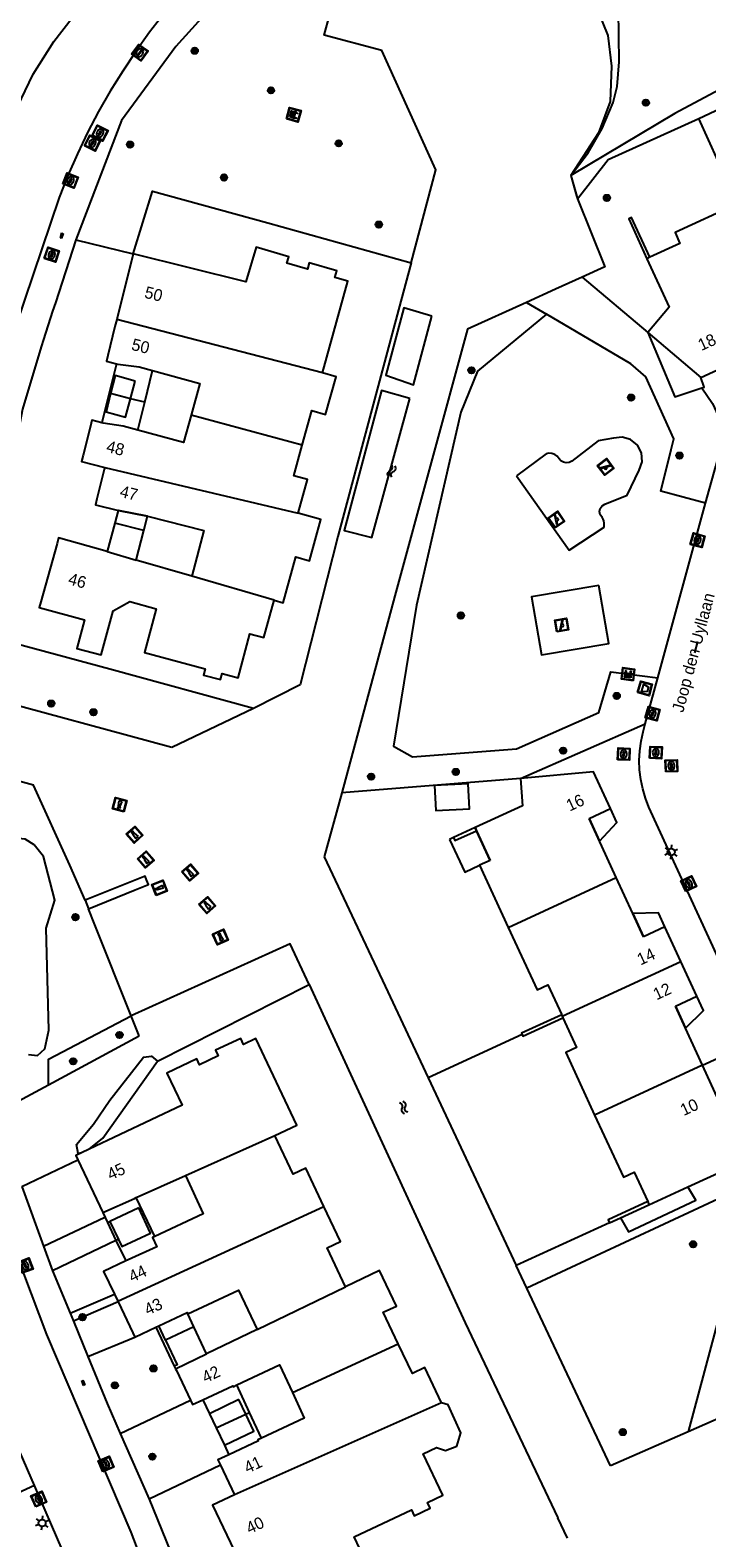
# Model space of a CAD drawing. Header units: metres. Extents: x 93870 to 95789, y 463036 to 464040.
# Tile 319 of 344: x 95339 to 95396, y 463575 to 463702. Entities that reach past the tile are written whole.
import ezdxf
from ezdxf.enums import TextEntityAlignment as Align

# ---------------------------------------------------------------- set-up
doc = ezdxf.new("R2010")
doc.units = ezdxf.units.M
doc.header["$LTSCALE"] = 25.4
for name, color, linetype in [('B_BEBOUWINGSGRENS_0', 1, 'Continuous'), ('B_LUIFEL_1', 200, 'Continuous'), ('B_TUSSENMUUR_0', 7, 'Continuous'), ('G_GRENS_ALGEMEEN_0', 7, 'Continuous'), ('K_STEIGER_1', 1, 'Continuous'), ('Q_AFVALBAK_0', 7, 'Continuous'), ('Q_BANK_0', 7, 'Continuous'), ('Q_BOOM_0', 3, 'Continuous'), ('Q_BRANDKRAAN_0', 5, 'Continuous'), ('Q_DAMWAND_0', 6, 'Continuous'), ('Q_DAMWAND_1', 6, 'Continuous'), ('Q_INSPECTIE_OF_RIOOLPUT_0', 253, 'Continuous'), ('Q_KOLK_0', 254, 'Continuous'), ('Q_LICHTMAST_0', 2, 'Continuous'), ('Q_MEERPAAL_0', 7, 'Continuous'), ('Q_SPEELVOORZIENING_0', 45, 'Continuous'), ('Q_WATERLEIDINGPUT_0', 5, 'Continuous'), ('S_GBKN_SYMBOOL_OV_GROOT_0', 7, 'Continuous'), ('S_GBKN_SYMBOOL_WATER_0', 7, 'Continuous'), ('T_CULTUURGRENS_0', 76, 'Continuous'), ('T_HAAG_0', 87, 'Continuous'), ('T_HEK_0', 57, 'Continuous'), ('T_WALBESCHERMING_0', 45, 'Continuous'), ('V_WEGGRENS_0', 7, 'Continuous'), ('Z_GBKN_HUISNUMMER_0', 252, 'Continuous'), ('Z_STRAATNAAM_0', 252, 'Continuous')]:
    doc.layers.add(name, color=color, linetype=linetype)

# ---------------------------------------------------------------- blocks, each defined once
blk = doc.blocks.new('Q_AFVALBAK')
for points in [[(-0.5, 0.5), (0.5, 0.5), (0.5, -0.5), (-0.5, -0.5)], [(-0.34, 0.2), (0.33, 0.2), (0.19, -0.25), (-0.2, -0.25)]]:
    blk.add_lwpolyline(points, close=True)
blk.add_lwpolyline([(-0.44, 0.46), (0.44, 0.46, -0.414214), (0.46, 0.44), (0.46, -0.44, -0.414214), (0.44, -0.46), (-0.44, -0.46, -0.414214), (-0.46, -0.44), (-0.46, 0.44), (-0.46, 0.44), (-0.46, 0.45), (-0.46, 0.45), (-0.46, 0.45), (-0.46, 0.45), (-0.46, 0.45), (-0.46, 0.45), (-0.46, 0.46), (-0.46, 0.46), (-0.46, 0.46), (-0.45, 0.46), (-0.45, 0.46), (-0.45, 0.46), (-0.45, 0.46), (-0.45, 0.46), (-0.45, 0.46), (-0.44, 0.46), (-0.44, 0.46)], format="xyb")
blk = doc.blocks.new('Q_LICHTMAST')
for points in [[(-0.26, 0.15), (-0.52, 0.3)], [(0, 0.3), (0, 0.6)], [(0.26, 0.15), (0.52, 0.3)], [(-0.26, -0.15), (-0.52, -0.3)], [(0, -0.3), (0, -0.6)], [(0.26, -0.15), (0.52, -0.3)]]:
    blk.add_lwpolyline(points)
blk.add_circle((0, 0), 0.3)
blk = doc.blocks.new('Q_KOLK')
blk.add_lwpolyline([(-0.5, 0.5), (0.5, 0.5), (0.5, -0.5), (-0.5, -0.5)], close=True)
for points in [[(-0.44, 0.46), (0.44, 0.46, -0.414214), (0.46, 0.44), (0.46, -0.44, -0.414214), (0.44, -0.46), (-0.44, -0.46, -0.414214), (-0.46, -0.44), (-0.46, 0.44, -0.414214), (-0.44, 0.46)], [(-0.34, 0.1, 0.380426), (-0.28, -0.18)], [(-0.01, 0.27, 0.240218), (-0.34, 0.1)], [(-0.19, 0.04, 0.853344), (-0.19, -0.03)], [(0.33, 0.11, 0.240191), (-0.01, 0.27)], [(0.18, -0.03, 0.849746), (0.18, 0.04)], [(0.27, -0.18, 0.380426), (0.33, 0.11)], [(-0.28, -0.18, 0.148452), (0.01, -0.26)], [(0.01, -0.26, 0.131742), (0.27, -0.18)]]:
    blk.add_lwpolyline(points, format="xyb")
for points in [[(-0.19, 0.04), (0.18, 0.04)], [(0.18, -0.03), (-0.19, -0.03)]]:
    blk.add_lwpolyline(points)
blk = doc.blocks.new('Q_WATERLEIDINGPUT')
blk.add_lwpolyline([(-0.5, 0.5), (0.5, 0.5), (0.5, -0.5), (-0.5, -0.5)], close=True)
for points in [[(-0.44, 0.46), (0.44, 0.46, -0.414214), (0.46, 0.44), (0.46, -0.44, -0.414214), (0.44, -0.46), (-0.44, -0.46, -0.414214), (-0.46, -0.44), (-0.46, 0.44), (-0.46, 0.44), (-0.46, 0.45), (-0.46, 0.45), (-0.46, 0.45), (-0.46, 0.45), (-0.46, 0.45), (-0.46, 0.45), (-0.46, 0.46), (-0.46, 0.46), (-0.46, 0.46), (-0.45, 0.46), (-0.45, 0.46), (-0.45, 0.46), (-0.45, 0.46), (-0.45, 0.46), (-0.45, 0.46), (-0.44, 0.46), (-0.44, 0.46)], [(-0.34, 0.1, 0.380426), (-0.28, -0.18)], [(-0.01, 0.27, 0.240218), (-0.34, 0.1)], [(-0.19, 0.04, 0.853344), (-0.19, -0.03)], [(0.33, 0.11, 0.240191), (-0.01, 0.27)], [(0.18, -0.03, 0.849746), (0.18, 0.04)], [(0.27, -0.18, 0.380426), (0.33, 0.11)], [(-0.28, -0.18, 0.148452), (0.01, -0.26)], [(0.01, -0.26, 0.131742), (0.27, -0.18)]]:
    blk.add_lwpolyline(points, format="xyb")
for points in [[(-0.19, 0.04), (0.18, 0.04)], [(0.18, -0.03), (-0.19, -0.03)]]:
    blk.add_lwpolyline(points)
blk = doc.blocks.new('Q_BRANDKRAAN')
blk.add_lwpolyline([(-0.5, 0.5), (0.5, 0.5), (0.5, -0.5), (-0.5, -0.5)], close=True)
for points in [[(-0.44, 0.46), (0.44, 0.46, -0.414214), (0.46, 0.44), (0.46, -0.44, -0.414214), (0.44, -0.46), (-0.44, -0.46, -0.414214), (-0.46, -0.44), (-0.46, 0.44), (-0.46, 0.44), (-0.46, 0.45), (-0.46, 0.45), (-0.46, 0.45), (-0.46, 0.45), (-0.46, 0.45), (-0.46, 0.45), (-0.46, 0.46), (-0.46, 0.46), (-0.46, 0.46), (-0.45, 0.46), (-0.45, 0.46), (-0.45, 0.46), (-0.45, 0.46), (-0.45, 0.46), (-0.45, 0.46), (-0.44, 0.46), (-0.44, 0.46)], [(-0.34, 0.1, 0.380426), (-0.28, -0.18)], [(-0.01, 0.27, 0.240218), (-0.34, 0.1)], [(-0.19, 0.04, 0.853344), (-0.19, -0.03)], [(0.33, 0.11, 0.240191), (-0.01, 0.27)], [(0.18, -0.03, 0.849746), (0.18, 0.04)], [(0.27, -0.18, 0.380426), (0.33, 0.11)], [(-0.28, -0.18, 0.148452), (0.01, -0.26)], [(0.01, -0.26, 0.131742), (0.27, -0.18)]]:
    blk.add_lwpolyline(points, format="xyb")
for points in [[(-0.19, 0.04), (0.18, 0.04)], [(0.18, -0.03), (-0.19, -0.03)]]:
    blk.add_lwpolyline(points)
blk = doc.blocks.new('Q_INSPECTIE_OF_RIOOLPUT')
blk.add_lwpolyline([(-0.5, 0.5), (0.5, 0.5), (0.5, -0.5), (-0.5, -0.5)], close=True)
for points in [[(-0.44, 0.46), (0.44, 0.46, -0.414214), (0.46, 0.44), (0.46, -0.44, -0.414214), (0.44, -0.46), (-0.44, -0.46, -0.414214), (-0.46, -0.44), (-0.46, 0.44), (-0.46, 0.44), (-0.46, 0.45), (-0.46, 0.45), (-0.46, 0.45), (-0.46, 0.45), (-0.46, 0.45), (-0.46, 0.45), (-0.46, 0.46), (-0.46, 0.46), (-0.46, 0.46), (-0.45, 0.46), (-0.45, 0.46), (-0.45, 0.46), (-0.45, 0.46), (-0.45, 0.46), (-0.45, 0.46), (-0.44, 0.46), (-0.44, 0.46)], [(-0.34, 0.1, 0.380426), (-0.28, -0.18)], [(-0.01, 0.27, 0.240218), (-0.34, 0.1)], [(-0.19, 0.04, 0.853344), (-0.19, -0.03)], [(0.33, 0.11, 0.240191), (-0.01, 0.27)], [(0.18, -0.03, 0.849746), (0.18, 0.04)], [(0.27, -0.18, 0.380426), (0.33, 0.11)], [(-0.28, -0.18, 0.148452), (0.01, -0.26)], [(0.01, -0.26, 0.131742), (0.27, -0.18)]]:
    blk.add_lwpolyline(points, format="xyb")
for points in [[(-0.19, 0.04), (0.18, 0.04)], [(0.18, -0.03), (-0.19, -0.03)]]:
    blk.add_lwpolyline(points)
blk = doc.blocks.new('Q_BANK')
blk.add_lwpolyline([(-0.5, 0.5), (0.5, 0.5), (0.5, -0.5), (-0.5, -0.5)], close=True)
blk.add_lwpolyline([(-0.44, 0.46), (0.44, 0.46, -0.414214), (0.46, 0.44), (0.46, -0.44, -0.414214), (0.44, -0.46), (-0.44, -0.46, -0.414214), (-0.46, -0.44), (-0.46, 0.44), (-0.46, 0.44), (-0.46, 0.45), (-0.46, 0.45), (-0.46, 0.45), (-0.46, 0.45), (-0.46, 0.45), (-0.46, 0.45), (-0.46, 0.46), (-0.46, 0.46), (-0.46, 0.46), (-0.45, 0.46), (-0.45, 0.46), (-0.45, 0.46), (-0.45, 0.46), (-0.45, 0.46), (-0.45, 0.46), (-0.44, 0.46), (-0.44, 0.46)], format="xyb")
for points in [[(-0.27, 0.02), (-0.37, -0.08)], [(-0.18, 0.13), (-0.27, 0.13), (-0.27, 0.28)], [(-0.27, 0.28), (0.26, 0.28), (0.26, 0.13), (0.17, 0.13)], [(-0.18, 0.02), (-0.27, 0.02)], [(-0.27, 0.02), (-0.18, 0.02)], [(-0.18, 0.02), (-0.18, 0.13)], [(-0.18, 0.13), (-0.14, 0.13)], [(-0.14, 0.13), (-0.14, 0.02)], [(0.13, 0.13), (-0.14, 0.13)], [(0.13, 0.02), (-0.14, 0.02)], [(-0.14, 0.02), (0.13, 0.02)], [(0.13, 0.02), (-0.14, 0.02)], [(-0.14, 0.02), (0.13, 0.02)], [(-0.14, 0.02), (0.13, 0.02)], [(0.13, 0.02), (0.13, 0.13)], [(0.13, 0.13), (0.17, 0.13)], [(0.17, 0.13), (0.17, 0.02)], [(0.17, 0.02), (0.26, 0.02)], [(0.17, 0.02), (0.26, 0.02)], [(0.26, 0.02), (0.36, -0.08)], [(-0.24, -0.08), (-0.37, -0.08)], [(-0.19, -0.08), (-0.19, -0.27), (-0.24, -0.27), (-0.24, -0.08)], [(-0.24, -0.08), (-0.19, -0.08)], [(0.18, -0.08), (-0.19, -0.08)], [(0.23, -0.08), (0.23, -0.27), (0.18, -0.27), (0.18, -0.08)], [(0.18, -0.08), (0.23, -0.08)], [(0.36, -0.08), (0.23, -0.08)]]:
    blk.add_lwpolyline(points)
blk = doc.blocks.new('Q_SPEELVOORZIENING')
blk.add_lwpolyline([(-0.5, 0.5), (0.5, 0.5), (0.5, -0.5), (-0.5, -0.5)], close=True)
for points in [[(-0.44, 0.46), (0.44, 0.46, -0.414214), (0.46, 0.44), (0.46, -0.44, -0.414214), (0.44, -0.46), (-0.44, -0.46, -0.414214), (-0.46, -0.44), (-0.46, 0.44), (-0.46, 0.44), (-0.46, 0.45), (-0.46, 0.45), (-0.46, 0.45), (-0.46, 0.45), (-0.46, 0.45), (-0.46, 0.45), (-0.46, 0.46), (-0.46, 0.46), (-0.46, 0.46), (-0.45, 0.46), (-0.45, 0.46), (-0.45, 0.46), (-0.45, 0.46), (-0.45, 0.46), (-0.45, 0.46), (-0.44, 0.46), (-0.44, 0.46)], [(-0.36, 0.2, 1.168313), (-0.39, 0.14)], [(-0.09, 0.02, 0.778987), (-0.04, -0.17)], [(-0.04, -0.17, 0.508825), (0.06, -0.04)], [(0.36, -0.16, 1.031322), (0.38, -0.1)]]:
    blk.add_lwpolyline(points, format="xyb")
for points in [[(-0.39, 0.14), (-0.09, 0.02)], [(-0.36, 0.2), (0.38, -0.1)], [(0.06, -0.04), (0.36, -0.16)]]:
    blk.add_lwpolyline(points)
blk = doc.blocks.new('Q_BOOM')
for radius in [0.27, 0.18, 0.09]:
    blk.add_circle((0, 0), radius)
blk = doc.blocks.new('Q_MEERPAAL')
for points in [[(-0.5, 0.5), (0.5, 0.5), (0.5, -0.5), (-0.5, -0.5)], [(-0.08, 0.32), (0.07, 0.32), (0.07, 0.17), (-0.08, 0.17)]]:
    blk.add_lwpolyline(points, close=True)
blk.add_lwpolyline([(-0.44, 0.46), (0.44, 0.46, -0.414214), (0.46, 0.44), (0.46, -0.44, -0.414214), (0.44, -0.46), (-0.44, -0.46, -0.414214), (-0.46, -0.44), (-0.46, 0.44), (-0.46, 0.44), (-0.46, 0.45), (-0.46, 0.45), (-0.46, 0.45), (-0.46, 0.45), (-0.46, 0.45), (-0.46, 0.45), (-0.46, 0.46), (-0.46, 0.46), (-0.46, 0.46), (-0.45, 0.46), (-0.45, 0.46), (-0.45, 0.46), (-0.45, 0.46), (-0.45, 0.46), (-0.45, 0.46), (-0.44, 0.46), (-0.44, 0.46)], format="xyb")
for points in [[(-0.08, 0.12), (-0.14, -0.31)], [(-0.08, 0.12), (0.07, 0.12)], [(0.07, 0.12), (0.12, -0.31)], [(-0.14, -0.31), (0.12, -0.31)]]:
    blk.add_lwpolyline(points)
blk = doc.blocks.new('S_GBKN_SYMBOOL_WATER')
for points in [[(-0.5, 0.15), (-0.44, 0.21), (-0.31, 0.27), (-0.19, 0.27), (-0.06, 0.21), (0, 0.15), (0.06, 0.09), (0.19, 0.02), (0.31, 0.02), (0.44, 0.09), (0.5, 0.15)], [(-0.5, -0.15), (-0.44, -0.09), (-0.31, -0.02), (-0.19, -0.02), (-0.06, -0.09), (0, -0.15), (0.06, -0.21), (0.19, -0.27), (0.31, -0.27), (0.44, -0.21), (0.5, -0.15)]]:
    blk.add_lwpolyline(points)
blk = doc.blocks.new('S_GBKN_SYMBOOL_OV_GROOT')
for points in [[(-0.21875, 0.0625), (0.21875, 0.0625)], [(-0.21875, 0), (0.21875, 0)], [(-0.1875, 0.0625), (-0.1875, 0)], [(-0.125, 0.09375), (-0.125, 0.0625)], [(-0.125, 0), (-0.125, -0.0625)], [(-0.0625, 0.0625), (-0.0625, 0)], [(0, 0.09375), (0, 0.0625)], [(0, 0), (0, -0.0625)], [(0.0625, 0.0625), (0.0625, 0)], [(0.125, 0.09375), (0.125, 0.0625)], [(0.125, 0), (0.125, -0.0625)], [(0.1875, 0.0625), (0.1875, 0)], [(-0.21875, -0.0625), (0.21875, -0.0625)], [(-0.1875, -0.0625), (-0.1875, -0.09375)], [(-0.0625, -0.0625), (-0.0625, -0.09375)], [(0.0625, -0.0625), (0.0625, -0.09375)], [(0.1875, -0.0625), (0.1875, -0.09375)]]:
    blk.add_lwpolyline(points)

msp = doc.modelspace()

# ---------------------------------------------------------------- linework, layer by layer
at = {"layer": 'B_BEBOUWINGSGRENS_0'}
for p, q in [((95390.82, 463683.3), (95390.57, 463683.18)), ((95390.63, 463676.95), (95395.12, 463673.16)), ((95395.12, 463673.16), (95398.22, 463674.59)), ((95347.03, 463671.36), (95347.43, 463672.84)), ((95345.71, 463660.88), (95345.05, 463658.49)), ((95348.15, 463660.25), (95345.71, 463660.88)), ((95347.5, 463657.77), (95348.15, 463660.25)), ((95345.05, 463658.49), (95347.5, 463657.77)), ((95352.21, 463656.4), (95347.5, 463657.77)), ((95385.69, 463635.96), (95387.5, 463636.8)), ((95387.98, 463630.98), (95385.69, 463635.96)), ((95376.09, 463635.2), (95376.21, 463634.94)), ((95376.21, 463634.94), (95377.36, 463632.44)), ((95377.36, 463632.44), (95376.45, 463632.02)), ((95376.45, 463632.02), (95378.88, 463626.77)), ((95389.37, 463627.95), (95387.98, 463630.98)), ((95390.27, 463626), (95389.37, 463627.95)), ((95392.09, 463626.84), (95390.27, 463626)), ((95393.43, 463623.92), (95392.09, 463626.84)), ((95394.78, 463620.98), (95393.43, 463623.92)), ((95392.97, 463620.15), (95394.78, 463620.98)), ((95383.38, 463619.42), (95383.43, 463619.3)), ((95383.43, 463619.3), (95383.49, 463619.17)), ((95393.82, 463618.3), (95392.97, 463620.15)), ((95395.26, 463615.16), (95393.82, 463618.3)), ((95396.64, 463612.16), (95395.26, 463615.16)), ((95343.53, 463608.07), (95342.88, 463607.76)), ((95342.58, 463607.18), (95344.68, 463602.73)), ((95347.51, 463604), (95351.65, 463605.85)), ((95390.74, 463603.4), (95394.02, 463604.9)), ((95347.74, 463603.13), (95345.28, 463601.99)), ((95390.63, 463603.66), (95390.74, 463603.4)), ((95345.28, 463601.99), (95346, 463600.47)), ((95345.67, 463595.85), (95345.96, 463595.25)), ((95345.96, 463595.25), (95345.98, 463595.2)), ((95347.4, 463592.22), (95349.17, 463593.06)), ((95349.17, 463593.06), (95349.41, 463593.17)), ((95352.37, 463593.11), (95349.98, 463591.98)), ((95353.44, 463590.82), (95352.37, 463593.11)), ((95357.71, 463592.88), (95353.44, 463590.82)), ((95350.83, 463589.56), (95353.44, 463590.82)), ((95350.72, 463589.78), (95350.83, 463589.56)), ((95356.17, 463586.97), (95353.68, 463585.76)), ((95356.75, 463585.73), (95356.17, 463586.97)), ((95353.68, 463585.76), (95354.24, 463584.58)), ((95354.24, 463584.58), (95354.94, 463583.11)), ((95354.61, 463581.42), (95355.79, 463578.93))]:
    msp.add_line(p, q, dxfattribs=at)
for points in [[(95398.19, 463687.8), (95392.95, 463685.38), (95393.35, 463684.46), (95390.82, 463683.3)], [(95363.21, 463673.55), (95365.36, 463681.28), (95364.25, 463681.59), (95364.41, 463682.15), (95362.08, 463682.82), (95361.94, 463682.3), (95360.21, 463682.8), (95360.37, 463683.35), (95357.61, 463684.15), (95356.76, 463681.22), (95347.24, 463683.58)], [(95347.24, 463683.58), (95345.9, 463678.17), (95345.86, 463678.05)], [(95390.57, 463683.18), (95392.44, 463679.08), (95390.63, 463676.95)], [(95345.86, 463678.05), (95345.71, 463677.45), (95345.11, 463675.02), (95344.99, 463674.53), (95345.84, 463674.32)], [(95390.63, 463676.95), (95392.93, 463671.52), (95395.2, 463672.29)], [(95345.84, 463674.32), (95345.96, 463674.29), (95347.76, 463674.06), (95348.89, 463673.75)], [(95347.43, 463672.84), (95345.73, 463673.34), (95345.35, 463671.82)], [(95348.89, 463673.75), (95352.86, 463672.67), (95352.13, 463669.98)], [(95361.51, 463667.45), (95362.32, 463670.37), (95363.48, 463670.05), (95364.36, 463673.23), (95363.21, 463673.55)], [(95395.2, 463672.29), (95395.4, 463672.36), (95395.37, 463672.43), (95395.12, 463673.16)], [(95345.35, 463671.82), (95344.96, 463670.26), (95346.6, 463669.81), (95347.03, 463671.36)], [(95344.6, 463669.34), (95343.76, 463669.55), (95343.64, 463669.07), (95343.03, 463666.6), (95342.9, 463666.07), (95344.86, 463665.58)], [(95347.64, 463668.72), (95346.4, 463669.06), (95344.73, 463669.31), (95344.6, 463669.34)], [(95352.13, 463669.98), (95351.5, 463667.67), (95347.64, 463668.72)], [(95361.16, 463661.71), (95361.95, 463664.56), (95360.8, 463664.88), (95361.51, 463667.45)], [(95344.86, 463665.58), (95344.81, 463665.39), (95344.2, 463662.92), (95344.08, 463662.43), (95346, 463661.95)], [(95346, 463661.95), (95346.01, 463661.95), (95348.47, 463661.48), (95348.47, 463661.48)], [(95348.47, 463661.48), (95353.22, 463660.25), (95352.21, 463656.4)], [(95359.14, 463654.37), (95359.9, 463654.16), (95360.96, 463658.03), (95362.11, 463657.71), (95363.08, 463661.18), (95361.16, 463661.71)], [(95345.05, 463658.49), (95340.96, 463659.63), (95340.83, 463659.15), (95339.46, 463654.24), (95339.33, 463653.76), (95343.15, 463652.73), (95342.51, 463650.32), (95344.56, 463649.76), (95345.55, 463653.47), (95346.96, 463654.26), (95349.2, 463653.66), (95348.21, 463649.97), (95353.32, 463648.6), (95353.18, 463648.07), (95354.62, 463647.69), (95354.76, 463648.2), (95356.1, 463647.84), (95357.1, 463651.54), (95358.27, 463651.23), (95359.14, 463654.37)], [(95387.5, 463636.8), (95386.06, 463639.91), (95379.9, 463639.35)], [(95372.66, 463638.76), (95372.76, 463636.65), (95375.6, 463636.79), (95375.49, 463638.9), (95372.66, 463638.76)], [(95379.9, 463639.35), (95380.08, 463637.03), (95376.09, 463635.2)], [(95378.88, 463626.77), (95381.31, 463621.53), (95382.22, 463621.95), (95383.38, 463619.42)], [(95383.49, 463619.17), (95384.64, 463616.66), (95383.73, 463616.24), (95386.16, 463610.96)], [(95359.19, 463609.23), (95361.05, 463610.11), (95357.59, 463617.41), (95356.56, 463616.92), (95356.32, 463617.42), (95354.2, 463616.42), (95354.43, 463615.94), (95352.85, 463615.19), (95352.61, 463615.69), (95350.09, 463614.5), (95351.37, 463611.79), (95343.53, 463608.07)], [(95386.16, 463610.96), (95388.58, 463605.72), (95389.49, 463606.14), (95390.63, 463603.66)], [(95363.33, 463603.25), (95361.8, 463606.48), (95360.74, 463605.97), (95359.19, 463609.23)], [(95342.88, 463607.76), (95342.41, 463607.54), (95342.58, 463607.18)], [(95394.02, 463604.9), (95401.05, 463608.11), (95400.95, 463608.34)], [(95351.65, 463605.85), (95353.15, 463602.62), (95349.07, 463600.72)], [(95344.68, 463602.73), (95347.37, 463603.93), (95347.51, 463604)], [(95346, 463600.47), (95346.29, 463599.86), (95348.72, 463601.01), (95347.74, 463603.13)], [(95365.16, 463596.48), (95363.61, 463599.75), (95364.73, 463600.29), (95363.33, 463603.25)], [(95349.07, 463600.72), (95348.89, 463600.64), (95349.25, 463599.85), (95346.82, 463598.75), (95346.62, 463598.66)], [(95346.62, 463598.66), (95344.76, 463597.77), (95345.67, 463595.85)], [(95369.6, 463591.66), (95368.34, 463594.32), (95369.45, 463594.85), (95368.03, 463597.84), (95365.16, 463596.48)], [(95345.98, 463595.2), (95347.23, 463592.58), (95347.4, 463592.22)], [(95351.86, 463594.19), (95356.14, 463596.2), (95357.71, 463592.88)], [(95349.41, 463593.17), (95351.81, 463594.3), (95351.86, 463594.19)], [(95349.98, 463591.98), (95350.97, 463589.89), (95350.72, 463589.78)], [(95373.26, 463586.69), (95371.85, 463589.66), (95370.79, 463589.16), (95369.6, 463591.66)], [(95350.83, 463589.56), (95350.89, 463589.42), (95352.08, 463586.9)], [(95355.99, 463588.2), (95359.59, 463589.88), (95360.68, 463587.55)], [(95353.12, 463586.95), (95355.64, 463588.12), (95355.67, 463588.05), (95355.99, 463588.2)], [(95360.68, 463587.55), (95361.68, 463585.39), (95358.08, 463583.72)], [(95352.08, 463586.9), (95352.25, 463586.54), (95353.12, 463586.95)], [(95361.24, 463571.95), (95363.19, 463572.87), (95366.36, 463574.37), (95365.88, 463575.38), (95370.71, 463577.67), (95370.95, 463577.16), (95372.3, 463577.8), (95372.07, 463578.28), (95373.36, 463578.89), (95371.71, 463582.38), (95372.83, 463582.91), (95373.57, 463582.66), (95374.55, 463583.03), (95374.88, 463584.17), (95373.81, 463586.53), (95373.26, 463586.69)], [(95354.94, 463583.11), (95357.42, 463584.29), (95356.75, 463585.73)], [(95358.08, 463583.72), (95357.76, 463583.57), (95357.81, 463583.47), (95355.32, 463582.31)], [(95355.32, 463582.31), (95354.39, 463581.87), (95354.61, 463581.42)], [(95355.79, 463578.93), (95353.95, 463578.06), (95356.36, 463572.99)]]:
    msp.add_lwpolyline(points, dxfattribs=at)
at = {"layer": 'B_LUIFEL_1'}
for p, q in [((95345.84, 463674.32), (95345.22, 463671.85)), ((95348.22, 463671.07), (95348.89, 463673.75)), ((95345.22, 463671.85), (95344.6, 463669.34)), ((95345.35, 463671.82), (95345.22, 463671.85)), ((95348.22, 463671.07), (95347.03, 463671.36)), ((95347.64, 463668.72), (95348.22, 463671.07)), ((95348.15, 463660.25), (95348.47, 463661.48)), ((95376.09, 463635.2), (95374.27, 463634.36)), ((95376.21, 463634.94), (95376.09, 463635.2)), ((95377.36, 463632.44), (95376.21, 463634.94)), ((95374.27, 463634.36), (95373.93, 463634.2)), ((95389.37, 463627.95), (95390.27, 463626)), ((95389.37, 463627.95), (95389.37, 463627.95)), ((95349.07, 463600.72), (95347.51, 463604)), ((95344.68, 463602.73), (95345.08, 463601.89)), ((95345.08, 463601.89), (95345.8, 463600.37)), ((95345.8, 463600.37), (95346.62, 463598.66)), ((95352.37, 463593.11), (95351.86, 463594.19)), ((95349.17, 463593.06), (95350.72, 463589.78)), ((95357.07, 463585.88), (95355.99, 463588.2)), ((95353.12, 463586.95), (95353.68, 463585.76)), ((95356.75, 463585.73), (95357.07, 463585.88)), ((95358.08, 463583.72), (95357.07, 463585.88)), ((95354.94, 463583.11), (95355.32, 463582.31))]:
    msp.add_line(p, q, dxfattribs=at)
for points in [[(95346, 463661.95), (95345.99, 463661.95), (95345.71, 463660.88)], [(95348.47, 463661.48), (95348.47, 463661.48), (95346, 463661.95)], [(95385.69, 463635.96), (95386.56, 463634.06), (95388.04, 463635.64), (95387.5, 463636.8)], [(95373.93, 463634.2), (95375.2, 463631.44), (95376.45, 463632.02)], [(95392.09, 463626.84), (95391.55, 463628), (95389.37, 463627.95)], [(95393.82, 463618.3), (95395.33, 463619.79), (95394.78, 463620.98)], [(95392.97, 463620.15), (95393.82, 463618.3), (95393.82, 463618.3)]]:
    msp.add_lwpolyline(points, dxfattribs=at)
at = {"layer": 'B_TUSSENMUUR_0'}
for p, q in [((95363.21, 463673.55), (95345.86, 463678.05)), ((95347.03, 463671.36), (95345.35, 463671.82)), ((95361.51, 463667.45), (95352.13, 463669.98)), ((95344.86, 463665.58), (95361.16, 463661.71)), ((95359.14, 463654.37), (95352.21, 463656.4)), ((95378.88, 463626.77), (95387.98, 463630.98)), ((95383.43, 463619.3), (95393.43, 463623.92)), ((95395.26, 463615.16), (95386.16, 463610.96)), ((95351.65, 463605.85), (95359.19, 463609.23)), ((95345.96, 463595.25), (95363.33, 463603.25)), ((95357.71, 463592.88), (95365.16, 463596.48)), ((95360.68, 463587.55), (95369.6, 463591.66)), ((95373.26, 463586.69), (95355.79, 463578.93)), ((95354.24, 463584.58), (95356.75, 463585.73))]:
    msp.add_line(p, q, dxfattribs=at)
at = {"layer": 'G_GRENS_ALGEMEEN_0'}
for p, q in [((95342.41, 463684.78), (95347.24, 463683.58)), ((95379.9, 463639.35), (95390.43, 463643.96)), ((95376.21, 463634.94), (95376.21, 463634.94)), ((95349.31, 463615.5), (95362.1, 463621.96)), ((95347.76, 463617.65), (95347.07, 463619.34)), ((95340.1, 463613.52), (95347.76, 463617.65)), ((95335.76, 463611.18), (95340.1, 463613.52)), ((95337.85, 463604.93), (95342.58, 463607.18)), ((95388.34, 463602.3), (95390.74, 463603.4)), ((95345.08, 463601.89), (95345.28, 463601.99)), ((95387.42, 463601.88), (95388.34, 463602.3)), ((95345.8, 463600.37), (95340.46, 463597.83)), ((95346, 463600.47), (95345.8, 463600.37)), ((95341.93, 463594.25), (95345.67, 463595.85)), ((95345.98, 463595.2), (95342.21, 463593.57)), ((95349.98, 463591.98), (95349.41, 463593.17)), ((95343.43, 463590.59), (95347.4, 463592.22)), ((95346.16, 463584.09), (95352.08, 463586.9)), ((95354.61, 463581.42), (95348.59, 463578.56)), ((95338.93, 463579.71), (95329.54, 463575.45))]:
    msp.add_line(p, q, dxfattribs=at)
for points in [[(95347.24, 463683.58), (95348.88, 463688.88), (95358.6, 463686.2), (95370.68, 463682.84)], [(95390.82, 463683.3), (95389.28, 463686.66), (95389.03, 463686.55), (95390.57, 463683.18)], [(95357.4, 463645.26), (95345.27, 463648.55), (95334.32, 463651.52)], [(95376.09, 463635.2), (95374.27, 463634.36), (95374.27, 463634.36)], [(95374.27, 463634.36), (95374.38, 463634.11), (95376.21, 463634.94)], [(95383.38, 463619.42), (95380, 463617.87), (95380.05, 463617.74)], [(95380.05, 463617.74), (95380.11, 463617.62), (95383.49, 463619.17)], [(95342.88, 463607.76), (95342.6, 463607.71), (95342.48, 463608.47), (95343.91, 463610.2), (95345.27, 463612.2), (95348.12, 463615.83), (95348.8, 463615.93), (95349.31, 463615.5)], [(95343.53, 463608.07), (95344.7, 463609.01), (95349.31, 463615.5)], [(95406.73, 463611.12), (95406.49, 463608.51), (95380.45, 463596.37)], [(95388.34, 463602.3), (95389.02, 463601.1), (95394.68, 463603.79), (95394.02, 463604.9)], [(95390.63, 463603.66), (95387.3, 463602.13), (95387.42, 463601.88)], [(95339.7, 463599.89), (95344.87, 463602.34), (95345.08, 463601.89), (95345.08, 463601.89)]]:
    msp.add_lwpolyline(points, dxfattribs=at)
at = {"layer": 'K_STEIGER_1'}
msp.add_line((95343.49, 463628.36), (95347.42, 463629.96), dxfattribs=at)
for points in [[(95372.43, 463678.33), (95370.07, 463679.04), (95368.54, 463673.35), (95370.88, 463672.54), (95372.43, 463678.33)], [(95370.57, 463671.38), (95368.19, 463672.06), (95365.03, 463660.26), (95367.37, 463659.67), (95370.57, 463671.38)], [(95348.38, 463630.79), (95348.25, 463631.11), (95343.2, 463629.08)], [(95347.42, 463629.96), (95348.53, 463630.41), (95348.38, 463630.79)]]:
    msp.add_lwpolyline(points, dxfattribs=at)
at = {"layer": 'Q_DAMWAND_0'}
for p, q in [((95357.4, 463645.26), (95350.51, 463641.96)), ((95344.03, 463627), (95343.49, 463628.36)), ((95347.07, 463619.34), (95344.03, 463627)), ((95380.45, 463596.37), (95379.55, 463598.28)), ((95387.49, 463581.38), (95380.45, 463596.37)), ((95403.89, 463588.58), (95394.04, 463584.25)), ((95394.04, 463584.25), (95387.49, 463581.38)), ((95383.87, 463575.28), (95383.06, 463576.99))]:
    msp.add_line(p, q, dxfattribs=at)
for points in [[(95371.04, 463710.52), (95373.76, 463711.19), (95376.47, 463711.25), (95379.89, 463710.34), (95382.57, 463708.82), (95384.28, 463707.51), (95386.13, 463704.84), (95387.26, 463702.01), (95387.59, 463699.43), (95387.48, 463696.44), (95386.48, 463693.81), (95384.14, 463690.21)], [(95370.68, 463682.84), (95372.78, 463690.68), (95368.22, 463700.74), (95363.34, 463702.02), (95363.82, 463703.77), (95366.24, 463707.39), (95368.59, 463709.34), (95371.04, 463710.52)], [(95384.14, 463690.21), (95384.63, 463688.47), (95384.72, 463688.23)], [(95384.72, 463688.23), (95387.03, 463682.49), (95385.1, 463681.62)], [(95385.1, 463681.62), (95382.86, 463680.61), (95380.4, 463679.5)], [(95380.4, 463679.5), (95375.43, 463677.25), (95369.3, 463654.74), (95364.84, 463638.14)], [(95350.51, 463641.96), (95334.31, 463646.33), (95333.98, 463646.42)], [(95343.2, 463629.08), (95341.92, 463632.03), (95338.86, 463638.77), (95333.33, 463640.27)], [(95362.1, 463621.96), (95360.48, 463625.4), (95347.07, 463619.34)]]:
    msp.add_lwpolyline(points, dxfattribs=at)
at = {"layer": 'Q_DAMWAND_1'}
msp.add_line((95343.2, 463629.08), (95343.49, 463628.36), dxfattribs=at)
at = {"layer": 'T_CULTUURGRENS_0'}
for p, q in [((95384.14, 463690.21), (95384.72, 463688.23)), ((95380.4, 463679.5), (95382.11, 463678.49))]:
    msp.add_line(p, q, dxfattribs=at)
for points in [[(95384.14, 463690.21), (95385.61, 463692.12), (95386.79, 463694.16), (95387.72, 463696.35), (95388.06, 463697.71), (95388.23, 463699.79), (95388.17, 463704.16), (95388.01, 463708.44), (95387.68, 463709.84), (95386.94, 463711.29), (95386, 463712.41), (95384.98, 463712.88), (95383.69, 463712.95), (95380.07, 463712.76), (95377.54, 463712.45), (95375.61, 463712.13), (95374.41, 463711.85), (95371.04, 463710.52)], [(95404.6, 463701.66), (95392.93, 463695.43), (95384.14, 463690.21)], [(95382.11, 463678.49), (95376.29, 463673.71), (95374.88, 463670.25), (95371.14, 463653.95), (95369.21, 463642.08), (95370.81, 463641.17), (95379.56, 463641.85), (95386.52, 463644.92), (95387.52, 463648.35), (95391.5, 463647.83)], [(95395.51, 463662.55), (95391.73, 463663.57), (95392.61, 463667.08), (95392.84, 463667.99), (95390.47, 463673.23), (95389.21, 463674.31), (95382.11, 463678.49)], [(95338.43, 463616.06), (95339.19, 463615.99), (95339.8, 463616.54), (95340.14, 463618.11), (95339.91, 463626.71), (95340.65, 463629.09), (95339.68, 463632.77), (95338.89, 463633.74), (95338.15, 463634.23), (95337.01, 463634.34), (95336.15, 463634.23), (95335.59, 463633.85)], [(95340.1, 463613.52), (95340.1, 463615.66), (95347.07, 463619.34)], [(95404.98, 463602.17), (95399.12, 463603.24), (95394.04, 463584.25)]]:
    msp.add_lwpolyline(points, dxfattribs=at)
at = {"layer": 'T_HAAG_0'}
for p, q in [((95398.19, 463687.8), (95394.95, 463695.01)), ((95395.26, 463615.16), (95402.03, 463618.29)), ((95380.05, 463617.74), (95372.13, 463614.09))]:
    msp.add_line(p, q, dxfattribs=at)
msp.add_lwpolyline([(95395.2, 463672.29), (95396.1, 463670.97), (95397.22, 463668.52)], dxfattribs=at)
at = {"layer": 'T_HEK_0'}
for p, q in [((95385.1, 463681.62), (95390.63, 463676.95)), ((95379.9, 463639.35), (95364.84, 463638.14)), ((95387.42, 463601.88), (95379.55, 463598.28))]:
    msp.add_line(p, q, dxfattribs=at)
for points in [[(95394.95, 463695.01), (95399.61, 463697.21), (95402.83, 463698.73)], [(95384.72, 463688.23), (95387.31, 463691.55), (95394.95, 463695.01)]]:
    msp.add_lwpolyline(points, dxfattribs=at)
at = {"layer": 'T_WALBESCHERMING_0'}
for p, q in [((95364.84, 463638.14), (95363.34, 463632.73)), ((95372.13, 463614.09), (95379.55, 463598.28))]:
    msp.add_line(p, q, dxfattribs=at)
for points in [[(95370.68, 463682.84), (95369.61, 463678.86), (95364.52, 463659.76), (95361.32, 463647.24), (95357.4, 463645.26)], [(95363.34, 463632.73), (95368.49, 463621.84), (95372.13, 463614.09)], [(95362.1, 463621.96), (95375.24, 463593.43), (95383.06, 463576.99)]]:
    msp.add_lwpolyline(points, dxfattribs=at)
at = {"layer": 'V_WEGGRENS_0'}
for p, q in [((95391.5, 463647.83), (95395.51, 463662.55)), ((95390.43, 463643.96), (95391.5, 463647.83)), ((95337.85, 463604.93), (95339.7, 463599.89)), ((95339.7, 463599.89), (95340.46, 463597.83)), ((95340.46, 463597.83), (95341.93, 463594.25)), ((95341.93, 463594.25), (95342.21, 463593.57)), ((95342.21, 463593.57), (95343.43, 463590.59)), ((95346.16, 463584.09), (95348.59, 463578.56)), ((95338.93, 463579.71), (95337.71, 463582.5)), ((95341.26, 463574.32), (95338.93, 463579.71)), ((95348.59, 463578.56), (95351.76, 463570.8))]:
    msp.add_line(p, q, dxfattribs=at)
for points in [[(95407.97, 463713.35), (95407.36, 463713.72), (95400.25, 463716.85), (95395.08, 463718.51), (95388.8, 463719.37), (95381.24, 463718.78), (95376.94, 463718.06), (95375.16, 463717.75), (95371.46, 463717.13), (95370.29, 463716.89), (95369.14, 463716.59), (95368.01, 463716.21), (95366.9, 463715.77), (95365.82, 463715.26), (95364.78, 463714.68), (95363.77, 463714.05), (95362.81, 463713.35), (95361.88, 463712.59), (95361.01, 463711.78), (95356.24, 463707.06), (95350.84, 463701.08), (95346.27, 463694.83), (95342.41, 463684.78)], [(95335.27, 463690.37), (95337.17, 463695.3), (95338.82, 463698.74), (95340.57, 463701.5), (95345.87, 463708.38), (95348.3, 463711.01), (95352.1, 463714.96)], [(95349.86, 463703.86), (95348.64, 463702.29), (95347.48, 463700.67), (95346.37, 463699.01), (95345.32, 463697.32), (95344.33, 463695.59), (95343.41, 463693.83), (95342.55, 463692.03), (95341.75, 463690.2), (95341.02, 463688.35), (95337.36, 463677.51), (95335.85, 463672.1), (95334.71, 463667.24), (95333.43, 463661.2)], [(95342.41, 463684.78), (95340.69, 463679.46), (95340.46, 463678.75), (95339.69, 463676.37), (95339.49, 463675.74), (95337.91, 463670.49), (95337.43, 463667.99), (95337.29, 463667.25), (95336.82, 463664.75), (95335.98, 463660.36), (95335.02, 463655.35), (95334.45, 463652.43), (95334.32, 463651.52)], [(95379.58, 463664.86), (95384, 463658.59), (95386.95, 463660.55), (95386.97, 463660.72), (95386.96, 463660.89), (95386.93, 463661.06), (95386.88, 463661.22), (95386.8, 463661.37), (95386.63, 463661.58), (95386.57, 463661.85), (95386.62, 463662.12), (95386.78, 463662.34), (95387.01, 463662.47), (95388.91, 463663.23), (95389.92, 463665.36), (95390.16, 463666.06), (95390.11, 463666.8), (95389.76, 463667.46), (95389.19, 463667.93), (95388.48, 463668.13), (95387.74, 463668.04), (95386.46, 463667.81), (95384.23, 463666.11), (95384.01, 463666), (95383.77, 463665.97), (95383.53, 463666.01), (95383.32, 463666.13), (95383.16, 463666.31), (95383, 463666.52), (95382.8, 463666.67), (95382.56, 463666.75), (95382.31, 463666.77), (95382.06, 463666.72), (95379.58, 463664.86)], [(95395.51, 463662.55), (95396.37, 463665.69), (95396.83, 463667.42), (95397.22, 463668.52)], [(95386.52, 463655.61), (95380.84, 463654.65), (95381.67, 463649.78), (95387.35, 463650.74), (95386.52, 463655.61)], [(95402.03, 463618.29), (95401.19, 463618.85), (95400.39, 463619.46), (95399.63, 463620.13), (95398.92, 463620.85), (95398.26, 463621.61), (95397.65, 463622.42), (95397.1, 463623.26), (95396.61, 463624.15), (95390.73, 463636.93), (95390.44, 463637.68), (95390.21, 463638.46), (95390.05, 463639.25), (95389.95, 463640.06), (95389.92, 463640.87), (95389.96, 463641.67), (95390.07, 463642.48), (95390.24, 463643.27), (95390.43, 463643.96)], [(95350.37, 463567.14), (95347.07, 463575.79), (95339.96, 463592.46), (95335.34, 463604.68), (95332.79, 463613.57), (95330.72, 463623.3), (95330.11, 463627.71), (95329.98, 463629.72), (95329.96, 463631.73), (95330.54, 463638.71)], [(95343.43, 463590.59), (95345.06, 463586.64), (95346.16, 463584.09)]]:
    msp.add_lwpolyline(points, dxfattribs=at)
at = {"layer": 'Z_STRAATNAAM_0'}
msp.add_line((95394.6, 463649.94), (95394.86, 463650.9), dxfattribs=at)

# ---------------------------------------------------------------- block references
at = {"layer": 'Q_AFVALBAK_0', "rotation": 74.5972765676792}
msp.add_blockref('Q_AFVALBAK', (95390.4, 463646.94), dxfattribs=at)
at = {"layer": 'Q_BANK_0'}
for p, rotation in [((95360.79, 463695.32), 74.47588900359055), ((95388.97, 463648.14), 172.6197308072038)]:
    msp.add_blockref('Q_BANK', p, dxfattribs=dict(at, rotation=rotation))
at = {"layer": 'Q_BOOM_0'}
for p, rotation in [((95352.44, 463700.72), 47.91764699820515), ((95358.87, 463697.38), 74.47588900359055), ((95390.48, 463696.34), 30.70032509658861), ((95346.99, 463692.81), 69.00032713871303), ((95364.58, 463692.91), 114.3817099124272), ((95354.91, 463690.03), 164.6048477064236), ((95387.19, 463688.31), 52.10950165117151), ((95367.96, 463686.06), 164.441888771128), ((95375.77, 463673.77), 67.8625821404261), ((95389.23, 463671.47), 114.3168621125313), ((95393.31, 463666.58), 75.91011957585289), ((95374.88, 463653.09), 80.7608856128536), ((95340.34, 463645.66), 164.8928314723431), ((95388.02, 463646.31), 73.62763926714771), ((95343.9, 463644.93), 164.8928314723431), ((95383.5, 463641.69), 23.64221760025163), ((95367.31, 463639.5), 4.586927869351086), ((95374.45, 463639.9), 4.586927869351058), ((95342.38, 463627.65), 111.6923717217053), ((95346.1, 463617.71), 28.35026979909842), ((95342.19, 463615.49), 28.35026979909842), ((95394.46, 463600.06), 24.98906543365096), ((95342.98, 463593.91), 23.35614709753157), ((95348.96, 463589.59), 115.2995597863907), ((95345.71, 463588.16), 112.3443867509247), ((95388.53, 463584.22), 115.1479168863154), ((95348.87, 463582.15), 113.7005276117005)]:
    msp.add_blockref('Q_BOOM', p, dxfattribs=dict(at, rotation=rotation))
at = {"layer": 'Q_BRANDKRAAN_0'}
for p, rotation in [((95340.39, 463683.52), 71.33859934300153), ((95388.61, 463641.4), 87.23663053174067)]:
    msp.add_blockref('Q_BRANDKRAAN', p, dxfattribs=dict(at, rotation=rotation))
at = {"layer": 'Q_INSPECTIE_OF_RIOOLPUT_0', "rotation": 92.05298696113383}
msp.add_blockref('Q_INSPECTIE_OF_RIOOLPUT', (95392.63, 463640.41), dxfattribs=at)
at = {"layer": 'Q_KOLK_0'}
for p, rotation in [((95347.81, 463700.56), 54.1882457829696), ((95341.97, 463689.77), 68.4709931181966), ((95394.84, 463659.44), 74.75015254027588), ((95391.04, 463644.81), 74.5972765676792), ((95394.09, 463630.47), 114.6926638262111), ((95338.16, 463598.26), 110.7100381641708), ((95344.96, 463581.52), 113.098960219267), ((95339.29, 463578.57), 113.4367453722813)]:
    msp.add_blockref('Q_KOLK', p, dxfattribs=dict(at, rotation=rotation))
at = {"layer": 'Q_LICHTMAST_0'}
for p, rotation in [((95392.61, 463633.14), 114.6926638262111), ((95339.57, 463576.55), 113.4367453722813)]:
    msp.add_blockref('Q_LICHTMAST', p, dxfattribs=dict(at, rotation=rotation))
at = {"layer": 'Q_MEERPAAL_0'}
for p, rotation in [((95346.11, 463637.14), 164.8928314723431), ((95347.37, 463634.6), 41.0722155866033), ((95348.31, 463632.51), 41.0722155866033), ((95352.05, 463631.41), 41.0722155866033), ((95349.48, 463630.13), 111.6187604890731), ((95353.5, 463628.66), 41.0722155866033), ((95354.61, 463625.97), 24.29413401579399)]:
    msp.add_blockref('Q_MEERPAAL', p, dxfattribs=dict(at, rotation=rotation))
at = {"layer": 'Q_SPEELVOORZIENING_0'}
for p, rotation in [((95387.08, 463665.62), 37.18470645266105), ((95382.93, 463661.18), 125.1106752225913), ((95383.38, 463652.28), 99.68348880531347)]:
    msp.add_blockref('Q_SPEELVOORZIENING', p, dxfattribs=dict(at, rotation=rotation))
at = {"layer": 'Q_WATERLEIDINGPUT_0'}
for p, rotation in [((95344.46, 463693.78), 62.36736926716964), ((95343.82, 463692.93), 64.38700304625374), ((95391.32, 463641.53), 87.23663053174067)]:
    msp.add_blockref('Q_WATERLEIDINGPUT', p, dxfattribs=dict(at, rotation=rotation))
at = {"layer": 'S_GBKN_SYMBOOL_OV_GROOT_0'}
for p, rotation in [((95341.24, 463685.13), 72.01874130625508), ((95343.05, 463588.38), 112.3443867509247)]:
    msp.add_blockref('S_GBKN_SYMBOOL_OV_GROOT', p, dxfattribs=dict(at, rotation=rotation))
at = {"layer": 'S_GBKN_SYMBOOL_WATER_0'}
for p, rotation in [((95369.05, 463665.27), 74.66913761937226), ((95370.06, 463611.59), 114.7366665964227)]:
    msp.add_blockref('S_GBKN_SYMBOOL_WATER', p, dxfattribs=dict(at, rotation=rotation))

# ---------------------------------------------------------------- texts
at = {"layer": 'Z_GBKN_HUISNUMMER_0', "linetype": 'Continuous'}
for s, rotation, p in [('50', 346, (95348.98, 463680.21)), ('50', 346, (95347.88, 463675.81)), ('18', 24.8, (95395.62, 463676.15)), ('48', 346.1, (95345.76, 463667.21)), ('47', 346.1, (95346.9, 463663.42)), ('46', 344.5, (95342.55, 463656.03)), ('16', 24.9, (95384.51, 463637.31)), ('14', 24.8, (95390.49, 463624.33)), ('12', 24.8, (95391.84, 463621.4)), ('10', 24.7, (95394.13, 463611.63)), ('45', 25.3, (95345.81, 463606.2)), ('44', 25.4, (95347.62, 463597.59)), ('43', 25.4, (95348.94, 463594.81)), ('42', 25.3, (95353.8, 463589.11)), ('41', 25.4, (95357.35, 463581.48)), ('40', 25.4, (95357.52, 463576.37))]:
    msp.add_text(s, height=1, rotation=rotation, dxfattribs=at).set_placement(p, align=Align.MIDDLE)
at = {"layer": 'Z_STRAATNAAM_0', "linetype": 'Continuous'}
msp.add_text('Joop den Uyllaan', height=1, rotation=74.9911, dxfattribs=at).set_placement((95394.6, 463649.94), align=Align.MIDDLE)

doc.saveas('drawing.dxf')
